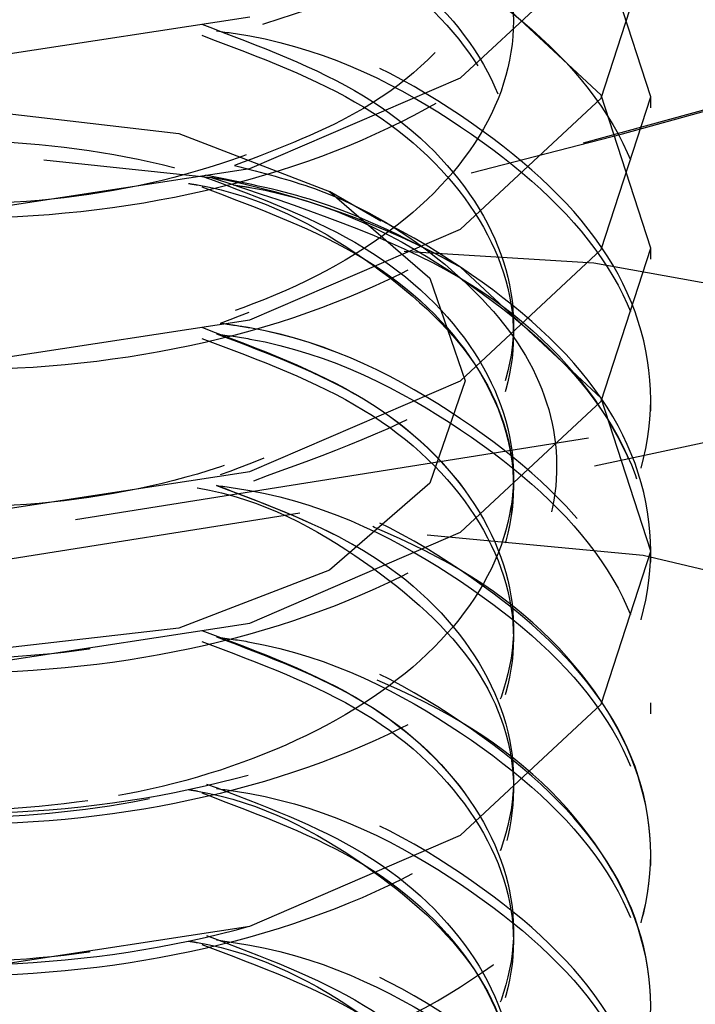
# Model space of a CAD drawing. Header units: inches. Extents: x 1907 to 2452, y -210 to -54.
# Tile 324 of 656: x 1992.952 to 1993.082, y -192.119 to -191.93. Entities that reach past the tile are written whole.
import ezdxf

# ---------------------------------------------------------------- set-up
doc = ezdxf.new("R2010")
doc.units = ezdxf.units.IN
doc.header["$LTSCALE"] = 0.5
doc.header["$MEASUREMENT"] = 0
doc.linetypes.add('HIDDEN', pattern=[0.22499999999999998, 0.15, -0.075])
doc.layers.add('SID-M-H', color=4, linetype='HIDDEN')

msp = doc.modelspace()

# ---------------------------------------------------------------- linework, layer by layer
at = {"layer": 'SID-M-H'}
for p, q in [((1993.073811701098, -191.9444237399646), (1993.064296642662, -191.9149862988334)), ((1993.064296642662, -191.944699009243), (1993.073811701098, -191.9152615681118)), ((1993.037200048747, -191.9407701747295), (1993.064296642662, -191.9155368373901)), ((1993.064296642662, -191.9441484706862), (1993.037200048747, -191.9189151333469)), ((1992.948811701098, -191.93638873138), (1992.996647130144, -191.9290731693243)), ((1992.996647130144, -191.9582353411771), (1993.037200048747, -191.9407701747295)), ((1993.037200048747, -191.9699323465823), (1993.064296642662, -191.944699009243)), ((1993.073811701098, -191.9735859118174), (1993.064296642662, -191.9441484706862)), ((1993.064296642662, -191.9738611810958), (1993.073811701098, -191.9444237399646)), ((1993.073811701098, -191.9465501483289), (1993.073811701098, -191.9444237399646)), ((1992.948811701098, -191.9475592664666), (1992.982979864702, -191.951482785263)), ((1992.982979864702, -191.951482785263), (1993.011946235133, -191.9626560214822)), ((1992.956941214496, -191.9565816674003), (1992.989184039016, -191.9599713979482)), ((1992.948811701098, -191.9655509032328), (1992.996647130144, -191.9582353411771)), ((1993.011946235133, -191.9626560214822), (1993.031300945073, -191.9793779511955)), ((1993.021860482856, -191.968381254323), (1993.01195649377, -191.9626619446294)), ((1992.996647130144, -191.9873975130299), (1993.037200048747, -191.9699323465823)), ((1993.037200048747, -191.9990945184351), (1993.064296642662, -191.9738611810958)), ((1993.064296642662, -192.0030233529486), (1993.073811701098, -191.9735859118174)), ((1993.073811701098, -191.9757123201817), (1993.073811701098, -191.9735859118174)), ((1993.062842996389, -191.9764934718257), (1993.026332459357, -191.9742139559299)), ((1993.064296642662, -192.0024728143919), (1993.037200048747, -191.9772394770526)), ((1993.2127745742, -191.9778356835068), (1993.061818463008, -192.0101450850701)), ((1993.120382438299, -191.9868442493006), (1993.062842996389, -191.9764934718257)), ((1993.031300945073, -191.9793779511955), (1993.038097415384, -191.9991028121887)), ((1993.063017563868, -192.0154808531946), (1993.214288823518, -191.9831039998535)), ((1992.948811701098, -191.9947130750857), (1992.996647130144, -191.9873975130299)), ((1992.996647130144, -192.0165596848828), (1993.037200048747, -191.9990945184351)), ((1993.038097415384, -191.9991028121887), (1993.031300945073, -192.0188276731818)), ((1993.073811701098, -192.0319102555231), (1993.064296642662, -192.0024728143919)), ((1993.037200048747, -192.0282566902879), (1993.064296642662, -192.0030233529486)), ((1993.073811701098, -192.0048744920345), (1993.073811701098, -192.0027480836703)), ((1993.061818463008, -192.0101450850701), (1992.906609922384, -192.0348434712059)), ((1992.907484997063, -192.0402308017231), (1993.063017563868, -192.0154808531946)), ((1992.948811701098, -192.0238752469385), (1992.996647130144, -192.0165596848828)), ((1993.031300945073, -192.0188276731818), (1993.011946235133, -192.0355496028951)), ((1992.996647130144, -192.0457218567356), (1993.037200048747, -192.0282566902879)), ((1993.0723771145, -192.0327079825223), (1993.03075966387, -192.0287892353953)), ((1993.064296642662, -192.0613476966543), (1993.073811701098, -192.0319102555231)), ((1993.123254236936, -192.0448737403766), (1993.0723771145, -192.0327079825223)), ((1993.073811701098, -192.0340366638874), (1993.073811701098, -192.0319102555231)), ((1993.011946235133, -192.0355496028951), (1992.982979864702, -192.0467228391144)), ((1992.948811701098, -192.0530374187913), (1992.996647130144, -192.0457218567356)), ((1992.982979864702, -192.0467228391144), (1992.948811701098, -192.0506463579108)), ((1993.073811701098, -192.0631988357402), (1993.073811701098, -192.0610724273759)), ((1993.037200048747, -192.0865810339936), (1993.064296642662, -192.0613476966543)), ((1992.996647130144, -192.1040462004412), (1993.037200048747, -192.0865810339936)), ((1993.073811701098, -192.092361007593), (1993.073811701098, -192.0902345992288)), ((1992.948811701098, -192.111361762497), (1992.996647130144, -192.1040462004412))]:
    msp.add_line(p, q, dxfattribs=at)
for centre, radius, start, end in [((1992.66955806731, -190.4560854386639), 1.547775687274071, 283.818499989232, 301.5954590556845), ((1992.647331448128, -190.3945129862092), 1.612717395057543, 284.8570083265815, 299.3502693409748), ((1992.960603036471, -192.114835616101), 0.1574795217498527, 60.89619031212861, 79.54342354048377)]:
    msp.add_arc(centre, radius, start, end, dxfattribs=at)
for points, knots in [([(1993.007249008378, -191.9266336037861), (1993.01477981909, -191.9225257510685), (1993.030016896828, -191.91421433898), (1993.063731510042, -191.8935507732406), (1993.040768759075, -191.9029079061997), (1993.057223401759, -191.8731491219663), (1993.048985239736, -191.8535743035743), (1993.032567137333, -191.8338579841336), (1993.005435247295, -191.8188911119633), (1992.971733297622, -191.8093845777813), (1992.934593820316, -191.8069579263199), (1992.89824319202, -191.8115040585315), (1992.866811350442, -191.8228379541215), (1992.843770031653, -191.8396408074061), (1992.831928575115, -191.8599655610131), (1992.833005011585, -191.8817318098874), (1992.846885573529, -191.9021372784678), (1992.872568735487, -191.9189784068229), (1992.907195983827, -191.9300662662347), (1992.947195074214, -191.9340057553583), (1992.98805367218, -191.9300021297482), (1993.026028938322, -191.9186373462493), (1993.044033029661, -191.9058886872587), (1993.053009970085, -191.8995321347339)], [0, 0, 0, 0, 0.04045667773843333, 0.08185593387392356, 0.137686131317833, 0.1814157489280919, 0.225220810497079, 0.2701500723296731, 0.3150604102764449, 0.3608534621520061, 0.4069769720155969, 0.4535258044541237, 0.5008538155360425, 0.5481757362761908, 0.5967032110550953, 0.6452149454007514, 0.6945225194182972, 0.7442459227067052, 0.7943146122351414, 0.845241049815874, 0.896135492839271, 0.948212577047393, 1, 1, 1, 1]), ([(1992.98411888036, -191.8141738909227), (1992.988342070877, -191.8147278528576), (1993.008690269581, -191.8173969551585), (1993.039282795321, -191.8327540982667), (1993.06736169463, -191.8579281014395), (1993.07705028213, -191.8882636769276), (1993.067307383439, -191.9183720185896), (1993.039500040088, -191.9442277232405), (1992.997892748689, -191.9620965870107), (1992.94881174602, -191.9695564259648), (1992.89973047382, -191.9657415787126), (1992.858123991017, -191.9515193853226), (1992.830313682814, -191.9293036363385), (1992.820581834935, -191.9028604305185), (1992.830229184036, -191.8760959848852), (1992.858461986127, -191.8548439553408), (1992.885910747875, -191.84265987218), (1992.90284233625, -191.8414581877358), (1992.903779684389, -191.8413916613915)], [0, 0, 0, 0, 0.01828867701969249, 0.08811859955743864, 0.1579485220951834, 0.2277784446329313, 0.2976083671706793, 0.3674382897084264, 0.4372682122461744, 0.5070981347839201, 0.5769280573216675, 0.6467579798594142, 0.7165879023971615, 0.7864178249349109, 0.8562477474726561, 0.9260776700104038, 0.9959075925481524, 1, 1, 1, 1]), ([(1993.072678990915, -191.8693636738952), (1993.069558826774, -191.8775788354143), (1993.063352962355, -191.8939184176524), (1993.036899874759, -191.9160638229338), (1992.997945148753, -191.9329464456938), (1992.948797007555, -191.9403902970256), (1992.899737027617, -191.9365832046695), (1992.858112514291, -191.9223459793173), (1992.830353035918, -191.9001826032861), (1992.820435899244, -191.8735449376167), (1992.830773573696, -191.8475059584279), (1992.851002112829, -191.8286156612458), (1992.870121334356, -191.8227781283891), (1992.875236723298, -191.8212162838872)], [0, 0, 0, 0, 0.08326251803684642, 0.1656053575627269, 0.2653502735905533, 0.3650951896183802, 0.4648401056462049, 0.5645850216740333, 0.6643299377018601, 0.7640748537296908, 0.8638197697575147, 0.9635646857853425, 1, 1, 1, 1]), ([(1992.899699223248, -191.9305877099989), (1992.892523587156, -191.9281580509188), (1992.87470662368, -191.9221252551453), (1992.85542653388, -191.906547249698), (1992.847647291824, -191.8861194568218), (1992.855368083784, -191.8655713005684), (1992.877288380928, -191.848457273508), (1992.910104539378, -191.8376204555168), (1992.948811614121, -191.8349988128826), (1992.987519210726, -191.8412660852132), (1993.02033380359, -191.8557463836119), (1993.042259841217, -191.8765124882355), (1993.049959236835, -191.9006804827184), (1993.042259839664, -191.9248484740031), (1993.020333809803, -191.9456145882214), (1992.987519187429, -191.9600948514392), (1992.948811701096, -191.9663622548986), (1992.910104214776, -191.9637401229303), (1992.877289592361, -191.9529051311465), (1992.855363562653, -191.9357842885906), (1992.847664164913, -191.9152615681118), (1992.855363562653, -191.8947388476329), (1992.877289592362, -191.8776180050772), (1992.910104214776, -191.8667830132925), (1992.948811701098, -191.8641608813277), (1992.987519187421, -191.8704282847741), (1993.020333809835, -191.8849085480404), (1993.042259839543, -191.9056746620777), (1993.049959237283, -191.9298426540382), (1993.042259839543, -191.9540106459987), (1993.020333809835, -191.9747767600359), (1992.987519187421, -191.9892570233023), (1992.948811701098, -191.9955244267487), (1992.910104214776, -191.9929022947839), (1992.877289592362, -191.9820673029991), (1992.855363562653, -191.9649464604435), (1992.847664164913, -191.9444237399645), (1992.855363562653, -191.9239010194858), (1992.877289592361, -191.9067801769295), (1992.910104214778, -191.8959451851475), (1992.948811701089, -191.8933230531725), (1992.987519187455, -191.899590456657), (1993.020333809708, -191.914070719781), (1993.042259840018, -191.9348368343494), (1993.049959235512, -191.9590048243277), (1993.042259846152, -191.9831728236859), (1993.020333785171, -192.0039389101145), (1992.987519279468, -192.0184192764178), (1992.948811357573, -192.024686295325), (1992.910105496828, -192.0220655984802), (1992.877284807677, -192.0112252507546), (1992.85538141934, -191.9941243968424), (1992.847597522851, -191.9735270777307), (1992.855612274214, -191.9532827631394), (1992.873232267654, -191.937861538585), (1992.890505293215, -191.932965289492), (1992.896616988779, -191.9312328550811)], [0, 0, 0, 0, 0.01266993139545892, 0.03145919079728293, 0.05024845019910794, 0.06903770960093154, 0.08782696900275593, 0.1066162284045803, 0.1254054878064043, 0.1441947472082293, 0.1629840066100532, 0.1817732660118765, 0.200562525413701, 0.2193517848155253, 0.2381410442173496, 0.256930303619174, 0.2757195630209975, 0.2945088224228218, 0.3132980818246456, 0.3320873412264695, 0.3508766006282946, 0.3696658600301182, 0.3884551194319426, 0.4072443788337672, 0.426033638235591, 0.444822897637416, 0.4636121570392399, 0.4824014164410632, 0.5011906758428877, 0.519979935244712, 0.5387691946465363, 0.5575584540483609, 0.5763477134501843, 0.5951369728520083, 0.6139262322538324, 0.6327154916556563, 0.6515047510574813, 0.6702940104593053, 0.6890832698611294, 0.7078725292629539, 0.7266617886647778, 0.7454510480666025, 0.7642403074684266, 0.7830295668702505, 0.8018188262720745, 0.8206080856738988, 0.8393973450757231, 0.8581866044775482, 0.8769758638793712, 0.895765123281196, 0.9145543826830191, 0.9333436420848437, 0.9521329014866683, 0.9709221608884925, 0.9897114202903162, 1, 1, 1, 1]), ([(1992.942007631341, -191.9380172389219), (1992.930315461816, -191.9373969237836), (1992.907004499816, -191.9361601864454), (1992.876656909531, -191.9252586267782), (1992.855356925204, -191.9087758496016), (1992.84766594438, -191.8882184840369), (1992.855363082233, -191.8677050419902), (1992.877289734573, -191.8505817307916), (1992.910104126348, -191.8397473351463), (1992.948811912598, -191.8371252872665), (1992.987518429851, -191.8433917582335), (1993.020336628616, -191.8578756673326), (1993.04224932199, -191.8786281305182), (1993.049998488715, -191.9028470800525), (1993.042113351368, -191.9268248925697), (1993.022466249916, -191.9466968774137), (1993.002448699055, -191.9543404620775), (1992.993702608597, -191.9576801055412)], [0, 0, 0, 0, 0.06272556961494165, 0.1250574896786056, 0.1935410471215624, 0.2620246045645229, 0.3305081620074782, 0.3989917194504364, 0.4674752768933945, 0.5359588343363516, 0.6044423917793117, 0.672925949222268, 0.7414095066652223, 0.8098930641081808, 0.8783766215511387, 0.9468601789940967, 1, 1, 1, 1]), ([(1992.990232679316, -191.8442710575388), (1992.99238475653, -191.8445730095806), (1993.010585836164, -191.8471267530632), (1993.039212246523, -191.8620431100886), (1993.067380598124, -191.887056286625), (1993.077045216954, -191.9174349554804), (1993.067308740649, -191.9475317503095), (1993.039499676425, -191.973390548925), (1992.997892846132, -191.9912585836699), (1992.94881171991, -191.9987186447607), (1992.899730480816, -191.9949037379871), (1992.858123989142, -191.9806815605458), (1992.830313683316, -191.9584658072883), (1992.8205818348, -191.9320226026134), (1992.830229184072, -191.905258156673), (1992.858461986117, -191.8840061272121), (1992.885910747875, -191.8718220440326), (1992.90284233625, -191.8706203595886), (1992.903779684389, -191.8705538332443)], [0, 0, 0, 0, 0.0094481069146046, 0.07990686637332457, 0.1503656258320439, 0.2208243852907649, 0.2912831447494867, 0.3617419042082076, 0.4322006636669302, 0.502659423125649, 0.5731181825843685, 0.6435769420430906, 0.7140357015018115, 0.7844944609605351, 0.8549532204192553, 0.9254119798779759, 0.9958707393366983, 1, 1, 1, 1]), ([(1992.900845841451, -191.9611312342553), (1992.893212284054, -191.959011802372), (1992.874349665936, -191.9537746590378), (1992.855549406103, -191.9377339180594), (1992.84761436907, -191.9174353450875), (1992.855376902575, -191.896852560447), (1992.877286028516, -191.8797478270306), (1992.910105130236, -191.8689084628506), (1992.948811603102, -191.8662877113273), (1992.987518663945, -191.8725539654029), (1993.020336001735, -191.8870374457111), (1993.042251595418, -191.9077918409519), (1993.049990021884, -191.9320034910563), (1993.042144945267, -191.9560085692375), (1993.021744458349, -191.9764012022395), (1993.000690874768, -191.9843730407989), (1992.990942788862, -191.988064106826)], [0, 0, 0, 0, 0.05019948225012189, 0.1240435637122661, 0.1978876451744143, 0.2717317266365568, 0.3455758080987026, 0.4194198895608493, 0.4932639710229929, 0.5671080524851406, 0.6409521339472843, 0.714796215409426, 0.7886402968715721, 0.8624843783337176, 0.936328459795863, 1, 1, 1, 1]), ([(1992.990232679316, -191.8734332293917), (1992.992384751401, -191.8737351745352), (1993.010585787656, -191.8762888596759), (1993.039214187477, -191.8912078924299), (1993.06737369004, -191.9162091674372), (1993.077070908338, -191.9466316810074), (1993.0672128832, -191.9765649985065), (1993.040010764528, -192.0028854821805), (1993.011475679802, -192.0132527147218), (1992.997329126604, -192.0183923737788)], [0, 0, 0, 0, 0.02192056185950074, 0.1853919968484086, 0.3488634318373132, 0.512334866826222, 0.6758063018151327, 0.8392777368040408, 1, 1, 1, 1]), ([(1992.903779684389, -191.9912578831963), (1992.895084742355, -191.9888737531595), (1992.875120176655, -191.983399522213), (1992.855511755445, -191.9669217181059), (1992.847624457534, -191.9465906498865), (1992.85537419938, -191.9260165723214), (1992.877286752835, -191.9089095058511), (1992.910104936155, -191.8980707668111), (1992.948811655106, -191.8954498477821), (1992.98751865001, -191.9017161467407), (1993.020336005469, -191.9161996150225), (1993.042251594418, -191.9369540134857), (1993.049990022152, -191.9611656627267), (1993.042144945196, -191.9851707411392), (1993.021744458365, -192.005563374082), (1993.000690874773, -192.0135352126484), (1992.990942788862, -192.0172262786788)], [0, 0, 0, 0, 0.05659016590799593, 0.129937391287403, 0.2032846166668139, 0.2766318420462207, 0.3499790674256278, 0.4233262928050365, 0.4966735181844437, 0.5700207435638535, 0.643367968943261, 0.7167151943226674, 0.7900624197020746, 0.8634096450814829, 0.9367568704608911, 0.9999999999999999, 0.9999999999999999, 0.9999999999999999, 0.9999999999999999]), ([(1992.990232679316, -191.9025954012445), (1992.99238475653, -191.9028973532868), (1993.010585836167, -191.905451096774), (1993.039212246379, -191.9203674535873), (1993.067380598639, -191.9453806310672), (1993.07704521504, -191.975759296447), (1993.067308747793, -192.005856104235), (1993.039499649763, -192.0317148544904), (1992.997892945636, -192.0495830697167), (1992.948811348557, -192.0570424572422), (1992.899731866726, -192.0532300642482), (1992.858118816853, -192.0389985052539), (1992.83033298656, -192.016817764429), (1992.820509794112, -191.9902438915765), (1992.830498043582, -191.9639671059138), (1992.855592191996, -191.9424923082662), (1992.881223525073, -191.9351910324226), (1992.892554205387, -191.9319634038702)], [0, 0, 0, 0, 0.009628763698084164, 0.08143476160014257, 0.1532407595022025, 0.2250467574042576, 0.2968527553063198, 0.3686587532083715, 0.4404647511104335, 0.5122707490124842, 0.5840767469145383, 0.6558827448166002, 0.7276887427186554, 0.7994947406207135, 0.8713007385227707, 0.9431067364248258, 1, 1, 1, 1]), ([(1992.893441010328, -191.9586969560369), (1992.881788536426, -191.9620074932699), (1992.855824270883, -191.9693840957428), (1992.83048770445, -191.9909958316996), (1992.820512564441, -192.0172815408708), (1992.830332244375, -192.0438530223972), (1992.858119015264, -192.066034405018), (1992.899731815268, -192.0802657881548), (1992.948811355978, -192.0840782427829), (1992.997892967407, -192.0766187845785), (1993.039499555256, -192.0587507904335), (1993.067309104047, -192.0328912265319), (1993.07704388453, -192.0027974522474), (1993.067385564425, -191.9724074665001), (1993.039193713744, -191.9474365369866), (1993.011016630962, -191.9326116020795), (1992.993301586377, -191.9300832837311), (1992.99161557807, -191.9298426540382)], [0, 0, 0, 0, 0.05849308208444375, 0.1303354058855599, 0.2021777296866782, 0.2740200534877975, 0.3458623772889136, 0.4177047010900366, 0.4895470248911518, 0.5613893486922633, 0.6332316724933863, 0.7050739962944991, 0.7769163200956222, 0.8487586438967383, 0.9206009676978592, 0.9924432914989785, 1, 1, 1, 1]), ([(1992.987372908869, -191.9304914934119), (1992.998421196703, -191.9346343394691), (1993.020814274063, -191.9430312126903), (1993.042181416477, -191.9641026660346), (1993.049980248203, -191.9881392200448), (1993.042254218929, -192.0123424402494), (1993.020335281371, -192.0330990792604), (1992.987518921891, -192.0475820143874), (1992.948811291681, -192.0538482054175), (1992.910106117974, -192.0512282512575), (1992.877282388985, -192.0403857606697), (1992.855390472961, -192.0232927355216), (1992.847563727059, -192.0026662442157), (1992.855738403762, -191.982530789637), (1992.871460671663, -191.9680459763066), (1992.886240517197, -191.9636808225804), (1992.88999491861, -191.9625719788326)], [0, 0, 0, 0, 0.07314377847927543, 0.1482505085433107, 0.2233572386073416, 0.2984639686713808, 0.3735706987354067, 0.4486774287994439, 0.5237841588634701, 0.5988908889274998, 0.673997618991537, 0.7491043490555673, 0.8242110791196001, 0.8993178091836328, 0.9744245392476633, 1, 1, 1, 1]), ([(1992.990232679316, -191.9317575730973), (1992.99238475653, -191.9320595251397), (1993.010585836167, -191.9346132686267), (1993.03921224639, -191.9495296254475), (1993.0673805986, -191.9745428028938), (1993.077045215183, -192.0049214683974), (1993.067308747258, -192.0350182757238), (1993.039499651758, -192.0608770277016), (1992.997892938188, -192.0787452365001), (1992.948811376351, -192.0862046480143), (1992.899731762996, -192.0823921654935), (1992.85811920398, -192.0681609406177), (1992.830331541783, -192.0459789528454), (1992.820515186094, -192.0194097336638), (1992.83047792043, -191.9931155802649), (1992.856049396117, -191.9713705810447), (1992.882336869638, -191.9639208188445), (1992.894302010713, -191.9605299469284)], [0, 0, 0, 0, 0.00959905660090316, 0.08118351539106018, 0.1527679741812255, 0.2243524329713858, 0.295936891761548, 0.3675213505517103, 0.4391058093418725, 0.5106902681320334, 0.5822747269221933, 0.6538591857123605, 0.7254436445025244, 0.7970281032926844, 0.8686125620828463, 0.9401970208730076, 1, 1, 1, 1]), ([(1992.987372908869, -191.9326179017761), (1992.998421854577, -191.9367614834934), (1993.02081626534, -191.9451598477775), (1993.042173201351, -191.9662198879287), (1993.05001102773, -191.9903000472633), (1993.042139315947, -192.0143403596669), (1993.021745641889, -192.0347239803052), (1993.000691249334, -192.0426968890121), (1992.990942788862, -192.0463884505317)], [0, 0, 0, 0, 0.1668688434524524, 0.3382159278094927, 0.5095630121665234, 0.680910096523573, 0.852257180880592, 1, 1, 1, 1]), ([(1992.883940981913, -191.9638410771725), (1992.893672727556, -191.9604508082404), (1992.913076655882, -191.9536910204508), (1992.950038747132, -191.9519029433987), (1992.987491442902, -191.9578944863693), (1993.020341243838, -191.9724005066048), (1993.042257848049, -191.9931597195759), (1993.049959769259, -192.0173295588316), (1993.042259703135, -192.0414970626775), (1993.020333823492, -192.0622632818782), (1992.9875192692, -192.0767436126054), (1992.948811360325, -192.0830106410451), (1992.910105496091, -192.0803899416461), (1992.877284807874, -192.0695495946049), (1992.855381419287, -192.0524487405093), (1992.847597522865, -192.0318514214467), (1992.85561227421, -192.0116071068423), (1992.873232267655, -191.996185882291), (1992.890505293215, -191.9912896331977), (1992.896616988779, -191.9895571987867)], [0, 0, 0, 0, 0.05606435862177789, 0.1117855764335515, 0.1728414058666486, 0.2338972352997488, 0.29495306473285, 0.3560088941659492, 0.4170647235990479, 0.4781205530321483, 0.5391763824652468, 0.600232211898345, 0.6612880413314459, 0.7223438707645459, 0.7833997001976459, 0.8444555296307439, 0.9055113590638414, 0.9665671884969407, 1, 1, 1, 1]), ([(1992.893441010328, -191.9878591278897), (1992.881788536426, -191.9911696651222), (1992.855824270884, -191.998546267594), (1992.830487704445, -192.0201580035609), (1992.820512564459, -192.0464437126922), (1992.83033224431, -192.0730151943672), (1992.858119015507, -192.0951965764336), (1992.899731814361, -192.1094279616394), (1992.948811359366, -192.1132404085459), (1992.997892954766, -192.1057809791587), (1993.039499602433, -192.0879128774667), (1993.06730892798, -192.0620537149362), (1993.07704454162, -192.031958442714), (1993.067383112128, -192.0015740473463), (1993.039202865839, -191.9765822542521), (1993.010806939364, -191.9617132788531), (1992.992855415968, -191.9591726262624), (1992.990942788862, -191.9589019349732)], [0, 0, 0, 0, 0.05843403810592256, 0.1302038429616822, 0.2019736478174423, 0.2737434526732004, 0.3455132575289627, 0.4172830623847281, 0.4890528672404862, 0.5608226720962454, 0.6325924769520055, 0.7043622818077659, 0.7761320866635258, 0.8479018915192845, 0.919671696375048, 0.991441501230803, 1, 1, 1, 1]), ([(1992.993702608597, -191.9576801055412), (1992.998952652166, -191.9590255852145), (1993.014964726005, -191.9631291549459), (1993.035621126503, -191.9762791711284), (1993.052410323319, -191.9952135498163), (1993.057661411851, -192.0167511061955), (1993.051044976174, -192.0383898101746), (1993.032880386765, -192.0578465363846), (1993.004822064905, -192.0729382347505), (1992.970006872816, -192.0821854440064), (1992.931991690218, -192.0841992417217), (1992.895048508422, -192.0790919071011), (1992.863385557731, -192.0670829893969), (1992.840514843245, -192.0496375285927), (1992.829196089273, -192.0286815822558), (1992.831268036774, -192.0065575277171), (1992.845559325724, -191.9857428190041), (1992.864285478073, -191.9755329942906), (1992.873530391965, -191.9704925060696)], [0, 0, 0, 0, 0.02919611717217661, 0.0890450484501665, 0.1497033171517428, 0.2112129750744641, 0.2729230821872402, 0.3360832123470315, 0.3992130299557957, 0.4636646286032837, 0.5284647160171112, 0.5939536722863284, 0.6604122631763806, 0.7269611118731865, 0.7950695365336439, 0.8631522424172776, 0.9324396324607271, 1, 1, 1, 1]), ([(1992.989184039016, -191.9599713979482), (1993.006371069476, -191.9656130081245), (1993.038375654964, -191.9761184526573), (1993.067213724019, -192.0040162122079), (1993.077089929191, -192.0340002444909), (1993.067296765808, -192.0642027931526), (1993.039502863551, -192.0900332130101), (1992.997892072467, -192.1079090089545), (1992.948811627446, -192.1153664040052), (1992.899731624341, -192.1115544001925), (1992.858119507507, -192.0973232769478), (1992.830330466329, -192.0751404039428), (1992.820519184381, -192.048574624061), (1992.830463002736, -192.0222675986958), (1992.856403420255, -192.0003122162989), (1992.883199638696, -191.9927472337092), (1992.895657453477, -191.989230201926)], [0, 0, 0, 0, 0.08268090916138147, 0.1539630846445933, 0.2252452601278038, 0.2965274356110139, 0.367809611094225, 0.4390917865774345, 0.5103739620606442, 0.5816561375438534, 0.6529383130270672, 0.7242204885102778, 0.7955026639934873, 0.8667848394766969, 0.9380670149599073, 1, 1, 1, 1]), ([(1992.987750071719, -191.9598206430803), (1992.998660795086, -191.9639158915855), (1993.02091238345, -191.9722678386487), (1993.042177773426, -191.9932673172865), (1993.049981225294, -192.0173007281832), (1993.042253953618, -192.0415047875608), (1993.020335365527, -192.0622612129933), (1992.987518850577, -192.0767441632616), (1992.94881149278, -192.0830105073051), (1992.910105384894, -192.0803899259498), (1992.877285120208, -192.06954979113), (1992.855380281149, -192.052447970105), (1992.847601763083, -192.0318543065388), (1992.855596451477, -192.0115963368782), (1992.873495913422, -191.9960306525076), (1992.891142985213, -191.9910543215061), (1992.897611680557, -191.989230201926)], [0, 0, 0, 0, 0.07105008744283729, 0.1449012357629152, 0.2187523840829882, 0.2926035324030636, 0.3664546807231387, 0.4403058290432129, 0.5141569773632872, 0.5880081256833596, 0.6618592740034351, 0.7357104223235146, 0.8095615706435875, 0.8834127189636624, 0.9572638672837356, 0.9999999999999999, 0.9999999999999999, 0.9999999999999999, 0.9999999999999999]), ([(1993.037200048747, -191.9772394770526), (1993.027911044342, -191.9723136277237), (1993.012991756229, -191.9644021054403), (1992.994908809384, -191.9608756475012), (1992.988084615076, -191.959544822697)], [0, 0, 0, 0, 0.622617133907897, 1, 1, 1, 1]), ([(1992.993450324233, -191.9614118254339), (1992.994519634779, -191.9615681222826), (1993.011589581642, -191.9640631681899), (1993.039167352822, -191.9787725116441), (1993.067392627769, -192.0036833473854), (1993.077041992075, -192.0340894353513), (1993.067309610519, -192.0641788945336), (1993.039499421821, -192.0900396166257), (1992.997892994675, -192.1079072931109), (1992.94881138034, -192.1153668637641), (1992.899731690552, -192.1115542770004), (1992.858119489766, -192.097323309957), (1992.830330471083, -192.0751403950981), (1992.820519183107, -192.048574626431), (1992.830463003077, -192.0222675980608), (1992.856403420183, -192.0003122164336), (1992.883199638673, -191.9927472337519), (1992.895657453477, -191.989230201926)], [0, 0, 0, 0, 0.00479555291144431, 0.07655384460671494, 0.1483121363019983, 0.2200704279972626, 0.2918287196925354, 0.3635870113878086, 0.435345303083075, 0.5071035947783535, 0.5788618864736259, 0.6506201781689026, 0.7223784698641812, 0.7941367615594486, 0.8658950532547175, 0.9376533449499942, 1, 1, 1, 1]), ([(1992.984828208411, -191.9611312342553), (1992.985399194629, -191.9612216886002), (1992.998575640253, -191.9633090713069), (1993.020060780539, -191.9751263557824), (1993.042324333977, -191.9951162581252), (1993.049974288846, -192.0195360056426), (1993.042135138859, -192.04347318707), (1993.022097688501, -192.0636234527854), (1993.001553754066, -192.0714324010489), (1992.99229863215, -192.0749503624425)], [0, 0, 0, 0, 0.007723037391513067, 0.1782217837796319, 0.348720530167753, 0.5192192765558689, 0.6897180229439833, 0.8602167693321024, 1, 1, 1, 1]), ([(1992.987372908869, -191.961780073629), (1992.998421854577, -191.9659236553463), (1993.02081626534, -191.9743220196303), (1993.042173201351, -191.9953820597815), (1993.05001102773, -192.0194622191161), (1993.042139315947, -192.0435025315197), (1993.021745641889, -192.063886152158), (1993.000691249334, -192.071859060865), (1992.990942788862, -192.0755506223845)], [0, 0, 0, 0, 0.1668688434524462, 0.338215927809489, 0.5095630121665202, 0.6809100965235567, 0.852257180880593, 0.9999999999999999, 0.9999999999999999, 0.9999999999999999, 0.9999999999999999]), ([(1992.846839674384, -192.0390954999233), (1992.841924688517, -192.0425622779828), (1992.827153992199, -192.0529807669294), (1992.821079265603, -192.0758546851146), (1992.830180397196, -192.1021107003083), (1992.858159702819, -192.1243766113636), (1992.899720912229, -192.1385853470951), (1992.948814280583, -192.14240386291), (1992.997892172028, -192.1349428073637), (1993.039499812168, -192.1170751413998), (1993.067308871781, -192.0912158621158), (1993.077044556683, -192.0611206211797), (1993.067383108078, -192.0307362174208), (1993.039202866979, -192.0057444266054), (1993.010806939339, -191.9908754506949), (1992.992855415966, -191.9883347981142), (1992.990942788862, -191.988064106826)], [0, 0, 0, 0, 0.03952262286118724, 0.1187748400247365, 0.1980270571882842, 0.2772792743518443, 0.3565314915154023, 0.4357837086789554, 0.5150359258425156, 0.5942881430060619, 0.673540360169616, 0.7527925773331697, 0.8320447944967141, 0.9112970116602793, 0.9905492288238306, 1, 1, 1, 1]), ([(1992.846839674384, -192.0390954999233), (1992.841924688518, -192.0425622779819), (1992.827153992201, -192.0529807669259), (1992.821079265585, -192.0758546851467), (1992.830180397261, -192.102110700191), (1992.858159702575, -192.1243766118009), (1992.899720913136, -192.1385853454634), (1992.948814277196, -192.1424038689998), (1992.997892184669, -192.1349427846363), (1993.039499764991, -192.1170752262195), (1993.067309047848, -192.0912155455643), (1993.077043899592, -192.061121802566), (1993.067385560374, -192.0307318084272), (1993.039193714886, -192.0057608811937), (1993.01101663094, -191.9909359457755), (1992.993301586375, -191.9884076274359), (1992.99161557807, -191.9881669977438)], [0, 0, 0, 0, 0.0395667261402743, 0.1189073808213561, 0.1982480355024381, 0.277588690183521, 0.3569293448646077, 0.4362699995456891, 0.5156106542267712, 0.594951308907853, 0.6742919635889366, 0.753632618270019, 0.832973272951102, 0.9123139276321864, 0.9916545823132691, 1, 1, 1, 1]), ([(1992.987372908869, -191.9888158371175), (1992.998421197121, -191.992958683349), (1993.020814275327, -192.0013555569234), (1993.04218141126, -192.0224270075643), (1993.04998026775, -192.0464635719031), (1993.042254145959, -192.0706667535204), (1993.020335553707, -192.0914235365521), (1992.987517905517, -192.1059059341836), (1992.948815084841, -192.112174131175), (1992.910091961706, -192.1095466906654), (1992.877335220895, -192.0987321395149), (1992.855193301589, -192.081534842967), (1992.848299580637, -192.0612974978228), (1992.851831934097, -192.0450472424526), (1992.861308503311, -192.0382204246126), (1992.863253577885, -192.0368192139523)], [0, 0, 0, 0, 0.07961532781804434, 0.1613672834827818, 0.2431192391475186, 0.324871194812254, 0.4066231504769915, 0.4883751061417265, 0.570127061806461, 0.6518790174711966, 0.733630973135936, 0.8153829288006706, 0.8971348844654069, 0.9788868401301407, 1, 1, 1, 1]), ([(1992.990232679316, -191.990081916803), (1992.992384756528, -191.9903838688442), (1993.010585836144, -191.9929376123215), (1993.039212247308, -192.0078539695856), (1993.067380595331, -192.0328671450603), (1993.07704522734, -192.0632458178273), (1993.067308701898, -192.0933425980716), (1993.039499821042, -192.1192014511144), (1992.997892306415, -192.1370692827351), (1992.94881373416, -192.1445301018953), (1992.899722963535, -192.1407123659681), (1992.858152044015, -192.126500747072), (1992.830208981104, -192.1042455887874), (1992.820972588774, -192.0779494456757), (1992.827777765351, -192.0541144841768), (1992.843909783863, -192.0429221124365), (1992.850071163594, -192.0386473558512)], [0, 0, 0, 0, 0.01051549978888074, 0.08893428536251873, 0.1673530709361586, 0.2457718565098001, 0.3241906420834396, 0.4026094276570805, 0.4810282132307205, 0.5594469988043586, 0.6378657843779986, 0.7162845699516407, 0.7947033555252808, 0.87312214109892, 0.951540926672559, 1, 1, 1, 1]), ([(1992.990232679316, -191.990081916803), (1993.000239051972, -191.9938630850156), (1993.021559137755, -192.0019194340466), (1993.042152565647, -192.0224466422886), (1993.049987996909, -192.0464583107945), (1993.042252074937, -192.0706681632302), (1993.020336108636, -192.0914231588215), (1992.987517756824, -192.1059060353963), (1992.948815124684, -192.1121741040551), (1992.910091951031, -192.1095466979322), (1992.877335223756, -192.0987321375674), (1992.85519330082, -192.0815348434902), (1992.84829958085, -192.0612974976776), (1992.851831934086, -192.0450472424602), (1992.861308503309, -192.0382204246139), (1992.863253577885, -192.0368192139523)], [0, 0, 0, 0, 0.07283767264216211, 0.1551916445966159, 0.2375456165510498, 0.319899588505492, 0.4022535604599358, 0.484607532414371, 0.5669615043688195, 0.6493154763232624, 0.7316694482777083, 0.8140234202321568, 0.8963773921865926, 0.978731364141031, 1, 1, 1, 1]), ([(1992.987372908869, -191.9909422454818), (1992.99842181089, -191.9950857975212), (1993.020816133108, -192.003484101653), (1993.042173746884, -192.0245446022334), (1993.050008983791, -192.0486230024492), (1993.042146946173, -192.0726698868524), (1993.021560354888, -192.0931880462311), (1993.000239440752, -192.1012454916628), (1992.990232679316, -192.1050271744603)], [0, 0, 0, 0, 0.1662363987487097, 0.336934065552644, 0.5076317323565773, 0.6783293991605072, 0.849027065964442, 1, 1, 1, 1]), ([(1992.893441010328, -192.0461834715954), (1992.881788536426, -192.0494940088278), (1992.855824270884, -192.0568706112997), (1992.830487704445, -192.0784823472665), (1992.820512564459, -192.1047680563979), (1992.83033224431, -192.1313395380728), (1992.858119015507, -192.1535209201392), (1992.899731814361, -192.1677523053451), (1992.948811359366, -192.1715647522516), (1992.997892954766, -192.1641053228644), (1993.039499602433, -192.1462372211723), (1993.06730892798, -192.1203780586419), (1993.07704454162, -192.0902827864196), (1993.067383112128, -192.059898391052), (1993.039202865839, -192.0349065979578), (1993.010806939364, -192.0200376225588), (1992.992855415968, -192.0174969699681), (1992.990942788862, -192.0172262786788)], [0, 0, 0, 0, 0.05843403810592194, 0.1302038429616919, 0.2019736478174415, 0.2737434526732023, 0.3455132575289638, 0.4172830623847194, 0.4890528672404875, 0.560822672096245, 0.6325924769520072, 0.7043622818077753, 0.7761320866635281, 0.8479018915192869, 0.9196716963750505, 0.9914415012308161, 1, 1, 1, 1]), ([(1992.892537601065, -192.0464913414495), (1992.881212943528, -192.0497174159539), (1992.855587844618, -192.057017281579), (1992.830498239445, -192.0784895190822), (1992.820509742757, -192.1047661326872), (1992.830332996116, -192.1313400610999), (1992.858118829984, -192.1535207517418), (1992.899731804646, -192.1677524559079), (1992.948811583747, -192.1715643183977), (1992.997892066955, -192.164106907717), (1993.039502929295, -192.1462313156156), (1993.067296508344, -192.1204000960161), (1993.0770908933, -192.0902005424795), (1993.067210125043, -192.0602053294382), (1993.039935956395, -192.0338456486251), (1993.011290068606, -192.0234426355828), (1992.997036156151, -192.0182661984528)], [0, 0, 0, 0, 0.057458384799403, 0.1300151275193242, 0.2025718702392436, 0.2751286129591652, 0.3476853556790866, 0.4202420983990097, 0.4927988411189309, 0.5653555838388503, 0.6379123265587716, 0.7104690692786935, 0.7830258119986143, 0.8555825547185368, 0.9281392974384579, 1, 1, 1, 1]), ([(1992.990232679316, -192.0192440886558), (1992.99238475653, -192.0195460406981), (1993.010585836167, -192.022099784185), (1993.039212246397, -192.0370161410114), (1993.067380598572, -192.0620293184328), (1993.077045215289, -192.0924079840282), (1993.067308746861, -192.1225047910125), (1993.039499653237, -192.1483635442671), (1992.997892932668, -192.1662317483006), (1992.948811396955, -192.1736911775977), (1992.8997316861, -192.1698786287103), (1992.858119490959, -192.155647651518), (1992.830330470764, -192.1334647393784), (1992.820519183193, -192.1068989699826), (1992.830463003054, -192.0805919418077), (1992.856403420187, -192.0586365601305), (1992.883199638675, -192.0510715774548), (1992.895657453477, -192.0475545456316)], [0, 0, 0, 0, 0.009576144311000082, 0.08098973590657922, 0.1524033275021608, 0.2238169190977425, 0.2952305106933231, 0.3666441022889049, 0.4380576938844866, 0.5094712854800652, 0.5808848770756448, 0.6522984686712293, 0.7237120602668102, 0.795125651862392, 0.866539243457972, 0.9379528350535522, 1, 1, 1, 1]), ([(1992.990232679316, -192.0192440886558), (1992.99238475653, -192.0195460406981), (1993.010585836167, -192.0220997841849), (1993.039212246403, -192.0370161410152), (1993.067380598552, -192.0620293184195), (1993.077045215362, -192.0924079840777), (1993.06730874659, -192.1225047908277), (1993.039499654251, -192.1483635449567), (1992.997892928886, -192.1662317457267), (1992.948811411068, -192.1736911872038), (1992.899731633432, -192.1698785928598), (1992.85811968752, -192.1556477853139), (1992.830329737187, -192.1334642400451), (1992.820521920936, -192.1069008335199), (1992.830452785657, -192.0805849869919), (1992.856653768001, -192.0584802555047), (1992.88381008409, -192.0508336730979), (1992.896616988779, -192.0472275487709)], [0, 0, 0, 0, 0.009559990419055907, 0.08085311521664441, 0.1521462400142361, 0.2234393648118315, 0.2947324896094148, 0.3660256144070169, 0.4373187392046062, 0.5086118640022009, 0.5799049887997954, 0.651198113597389, 0.7224912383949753, 0.7937843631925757, 0.8650774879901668, 0.9363706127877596, 1, 1, 1, 1]), ([(1992.990173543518, -192.0192179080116), (1993.00020143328, -192.0230065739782), (1993.021543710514, -192.0310699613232), (1993.042153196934, -192.0516083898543), (1993.049987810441, -192.0756205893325), (1993.042252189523, -192.0998303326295), (1993.020335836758, -192.1205852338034), (1992.987518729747, -192.1350685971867), (1992.948811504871, -192.1413348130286), (1992.91010545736, -192.1387143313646), (1992.877284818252, -192.1278739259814), (1992.855381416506, -192.1107730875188), (1992.847597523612, -192.0901757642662), (1992.855612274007, -192.0699314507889), (1992.87323226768, -192.0545102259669), (1992.890505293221, -192.0496139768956), (1992.896616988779, -192.0478815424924)], [0, 0, 0, 0, 0.06597467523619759, 0.1404133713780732, 0.2148520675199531, 0.2892907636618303, 0.363729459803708, 0.4381681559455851, 0.5126068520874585, 0.5870455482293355, 0.661484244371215, 0.7359229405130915, 0.8103616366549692, 0.8848003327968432, 0.9592390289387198, 1, 1, 1, 1]), ([(1992.990232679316, -192.0192440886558), (1993.000239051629, -192.0230252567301), (1993.021559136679, -192.0310816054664), (1993.042152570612, -192.0516088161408), (1993.049987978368, -192.0756204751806), (1993.042252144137, -192.0998303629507), (1993.020335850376, -192.1205852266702), (1992.987518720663, -192.1350685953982), (1992.94881152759, -192.1413348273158), (1992.910105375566, -192.1387142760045), (1992.877285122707, -192.1278741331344), (1992.855380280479, -192.1107723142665), (1992.847601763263, -192.0901786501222), (1992.855596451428, -192.0699206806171), (1992.873495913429, -192.0543549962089), (1992.891142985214, -192.0493786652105), (1992.897611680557, -192.0475545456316)], [0, 0, 0, 0, 0.06569398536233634, 0.1399709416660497, 0.2142478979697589, 0.288524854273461, 0.3628018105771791, 0.4370787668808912, 0.5113557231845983, 0.5856326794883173, 0.6599096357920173, 0.7341865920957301, 0.808463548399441, 0.88274050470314, 0.9570174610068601, 1, 1, 1, 1]), ([(1992.986496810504, -192.0197277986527), (1992.986510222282, -192.0197299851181), (1992.999099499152, -192.0217823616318), (1993.020032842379, -192.0334998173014), (1993.042333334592, -192.0534284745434), (1993.049966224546, -192.0778597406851), (1993.042158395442, -192.1018120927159), (1993.021557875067, -192.1223545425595), (1993.000238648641, -192.13040904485), (1992.990232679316, -192.1341893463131)], [0, 0, 0, 0, 0.0001812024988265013, 0.1700899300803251, 0.3399986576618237, 0.5099073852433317, 0.6798161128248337, 0.849724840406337, 0.9999999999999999, 0.9999999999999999, 0.9999999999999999, 0.9999999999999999]), ([(1992.893441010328, -192.0753456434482), (1992.881788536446, -192.0786561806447), (1992.85582427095, -192.0860327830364), (1992.830487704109, -192.1076445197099), (1992.82051256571, -192.1339302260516), (1992.83033223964, -192.1605017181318), (1992.858119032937, -192.1826830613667), (1992.899731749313, -192.1969145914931), (1992.948811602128, -192.2007264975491), (1992.997892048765, -192.1932690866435), (1993.039502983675, -192.1753934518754), (1993.067296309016, -192.1495624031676), (1993.077091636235, -192.1193622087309), (1993.067207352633, -192.0893693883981), (1993.040012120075, -192.0630645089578), (1993.011476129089, -192.052695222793), (1992.997329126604, -192.0475545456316)], [0, 0, 0, 0, 0.05901030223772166, 0.1314878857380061, 0.2039654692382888, 0.2764430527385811, 0.3489206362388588, 0.4213982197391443, 0.4938758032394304, 0.5663533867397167, 0.6388309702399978, 0.7113085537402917, 0.7837861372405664, 0.8562637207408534, 0.9287413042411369, 1, 1, 1, 1]), ([(1992.893441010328, -192.0753456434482), (1992.881788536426, -192.0786561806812), (1992.855824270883, -192.0860327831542), (1992.83048770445, -192.1076445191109), (1992.820512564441, -192.1339302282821), (1992.830332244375, -192.1605017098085), (1992.858119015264, -192.1826830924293), (1992.899731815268, -192.1969144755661), (1992.948811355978, -192.2007269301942), (1992.997892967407, -192.1932674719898), (1993.039499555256, -192.1753994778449), (1993.067309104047, -192.1495399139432), (1993.07704388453, -192.1194461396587), (1993.067385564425, -192.0890561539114), (1993.039193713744, -192.064085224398), (1993.011016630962, -192.0492602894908), (1992.993301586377, -192.0467319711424), (1992.99161557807, -192.0464913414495)], [0, 0, 0, 0, 0.05849308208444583, 0.1303354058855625, 0.2021777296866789, 0.2740200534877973, 0.3458623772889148, 0.4177047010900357, 0.4895470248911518, 0.5613893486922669, 0.6332316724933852, 0.7050739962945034, 0.7769163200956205, 0.8487586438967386, 0.9206009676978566, 0.9924432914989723, 1, 1, 1, 1]), ([(1992.987372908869, -192.0471401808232), (1992.998421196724, -192.0512830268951), (1993.020814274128, -192.0596799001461), (1993.042181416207, -192.0807513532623), (1993.049980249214, -192.1047879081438), (1993.042254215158, -192.1289911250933), (1993.020335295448, -192.1497477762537), (1992.987518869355, -192.1642306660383), (1992.948811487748, -192.1704970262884), (1992.910105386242, -192.1678764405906), (1992.877285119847, -192.1570363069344), (1992.855380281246, -192.1399344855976), (1992.847601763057, -192.119340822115), (1992.855596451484, -192.0990828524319), (1992.873495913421, -192.0835171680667), (1992.891142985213, -192.0785408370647), (1992.897611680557, -192.0767167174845)], [0, 0, 0, 0, 0.07185842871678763, 0.1456453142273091, 0.219432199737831, 0.2932190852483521, 0.3670059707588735, 0.4407928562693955, 0.5145797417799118, 0.5883666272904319, 0.6621535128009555, 0.7359403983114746, 0.8097272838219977, 0.8835141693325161, 0.9573010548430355, 1, 1, 1, 1]), ([(1992.990232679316, -192.0484062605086), (1992.99238475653, -192.048708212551), (1993.010585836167, -192.051261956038), (1993.039212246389, -192.0661783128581), (1993.067380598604, -192.0911914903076), (1993.07704521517, -192.1215701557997), (1993.067308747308, -192.1516669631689), (1993.039499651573, -192.1775257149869), (1992.997892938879, -192.1953939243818), (1992.948811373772, -192.20285333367), (1992.899731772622, -192.1990408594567), (1992.858119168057, -192.1848096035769), (1992.830331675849, -192.1626277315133), (1992.820514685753, -192.1360580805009), (1992.83047978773, -192.1097655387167), (1992.856006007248, -192.0880462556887), (1992.882231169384, -192.0806106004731), (1992.894136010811, -192.0772352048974)], [0, 0, 0, 0, 0.009601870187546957, 0.0812073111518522, 0.1528127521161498, 0.2244181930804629, 0.2960236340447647, 0.3676290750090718, 0.4392345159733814, 0.5108399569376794, 0.5824453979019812, 0.6540508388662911, 0.7256562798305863, 0.7972617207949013, 0.8688671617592, 0.9404726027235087, 1, 1, 1, 1]), ([(1992.990232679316, -192.0484062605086), (1992.99238475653, -192.048708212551), (1993.010585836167, -192.0512619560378), (1993.039212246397, -192.0661783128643), (1993.067380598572, -192.0911914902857), (1993.077045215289, -192.121570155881), (1993.067308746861, -192.1516669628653), (1993.039499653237, -192.1775257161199), (1992.997892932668, -192.1953939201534), (1992.948811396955, -192.2028533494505), (1992.8997316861, -192.1990408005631), (1992.858119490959, -192.1848098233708), (1992.830330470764, -192.1626269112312), (1992.820519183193, -192.1360611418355), (1992.830463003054, -192.1097541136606), (1992.856403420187, -192.0877987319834), (1992.883199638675, -192.0802337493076), (1992.895657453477, -192.0767167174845)], [0, 0, 0, 0, 0.009576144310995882, 0.08098973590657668, 0.1524033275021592, 0.2238169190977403, 0.295230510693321, 0.3666441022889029, 0.4380576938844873, 0.5094712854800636, 0.5808848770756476, 0.652298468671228, 0.7237120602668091, 0.7951256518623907, 0.8665392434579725, 0.9379528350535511, 1, 1, 1, 1]), ([(1992.990232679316, -192.0484062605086), (1993.000239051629, -192.052187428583), (1993.021559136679, -192.0602437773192), (1993.042152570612, -192.0807709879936), (1993.049987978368, -192.1047826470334), (1993.042252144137, -192.1289925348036), (1993.020335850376, -192.149747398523), (1992.987518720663, -192.164230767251), (1992.94881152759, -192.1704969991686), (1992.910105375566, -192.1678764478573), (1992.877285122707, -192.1570363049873), (1992.855380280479, -192.1399344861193), (1992.847601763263, -192.1193408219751), (1992.855596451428, -192.0990828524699), (1992.873495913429, -192.0835171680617), (1992.891142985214, -192.0785408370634), (1992.897611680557, -192.0767167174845)], [0, 0, 0, 0, 0.06569398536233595, 0.139970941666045, 0.2142478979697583, 0.2885248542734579, 0.3628018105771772, 0.4370787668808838, 0.5113557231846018, 0.5856326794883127, 0.6599096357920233, 0.7341865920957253, 0.8084635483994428, 0.8827405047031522, 0.9570174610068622, 1, 1, 1, 1]), ([(1992.987372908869, -192.0492665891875), (1992.99842181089, -192.0534101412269), (1993.020816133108, -192.0618084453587), (1993.042173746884, -192.082868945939), (1993.050008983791, -192.1069473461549), (1993.042146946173, -192.1309942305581), (1993.021560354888, -192.1515123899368), (1993.000239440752, -192.1595698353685), (1992.990232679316, -192.1633515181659)], [0, 0, 0, 0, 0.1662363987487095, 0.3369340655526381, 0.5076317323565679, 0.6783293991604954, 0.8490270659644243, 1, 1, 1, 1]), ([(1992.893441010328, -192.104507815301), (1992.881788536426, -192.1078183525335), (1992.855824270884, -192.1151949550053), (1992.830487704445, -192.1368066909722), (1992.820512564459, -192.1630924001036), (1992.83033224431, -192.1896638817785), (1992.858119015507, -192.2118452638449), (1992.899731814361, -192.2260766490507), (1992.948811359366, -192.2298890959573), (1992.997892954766, -192.22242966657), (1993.039499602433, -192.204561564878), (1993.06730892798, -192.1787024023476), (1993.07704454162, -192.1486071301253), (1993.067383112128, -192.1182227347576), (1993.039202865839, -192.0932309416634), (1993.010806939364, -192.0783619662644), (1992.992855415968, -192.0758213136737), (1992.990942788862, -192.0755506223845)], [0, 0, 0, 0, 0.05843403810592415, 0.1302038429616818, 0.2019736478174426, 0.2737434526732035, 0.3455132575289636, 0.4172830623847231, 0.489052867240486, 0.5608226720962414, 0.6325924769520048, 0.7043622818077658, 0.7761320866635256, 0.8479018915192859, 0.9196716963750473, 0.9914415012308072, 1, 1, 1, 1]), ([(1992.990232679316, -192.0775684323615), (1992.99238475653, -192.0778703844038), (1993.010585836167, -192.0804241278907), (1993.039212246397, -192.0953404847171), (1993.067380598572, -192.1203536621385), (1993.077045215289, -192.1507323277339), (1993.067308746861, -192.1808291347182), (1993.039499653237, -192.2066878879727), (1992.997892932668, -192.2245560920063), (1992.948811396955, -192.2320155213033), (1992.8997316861, -192.2282029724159), (1992.858119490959, -192.2139719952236), (1992.830330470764, -192.191789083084), (1992.820519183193, -192.1652233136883), (1992.830463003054, -192.1389162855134), (1992.856403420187, -192.1169609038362), (1992.883199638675, -192.1093959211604), (1992.895657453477, -192.1058788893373)], [0, 0, 0, 0, 0.009576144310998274, 0.08098973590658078, 0.1524033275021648, 0.2238169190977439, 0.2952305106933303, 0.366644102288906, 0.4380576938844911, 0.509471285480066, 0.5808848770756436, 0.6522984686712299, 0.7237120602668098, 0.7951256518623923, 0.8665392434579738, 0.9379528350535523, 1, 1, 1, 1]), ([(1992.988308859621, -192.0767167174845), (1992.999015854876, -192.0807413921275), (1993.021057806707, -192.0890267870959), (1993.04217228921, -192.1099197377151), (1993.049982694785, -192.1339484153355), (1993.042253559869, -192.1581537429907), (1993.020335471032, -192.1789098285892), (1992.987518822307, -192.1933928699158), (1992.948811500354, -192.1996591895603), (1992.910105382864, -192.1970386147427), (1992.877285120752, -192.1861984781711), (1992.855380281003, -192.1690966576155), (1992.847601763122, -192.1485029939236), (1992.855596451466, -192.1282450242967), (1992.873495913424, -192.112679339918), (1992.891142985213, -192.1077030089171), (1992.897611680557, -192.1058788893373)], [0, 0, 0, 0, 0.06984989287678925, 0.1437964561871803, 0.2177430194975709, 0.2916895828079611, 0.365636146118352, 0.4395827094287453, 0.5135292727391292, 0.5874758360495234, 0.6614223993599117, 0.7353689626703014, 0.8093155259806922, 0.8832620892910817, 0.9572086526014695, 0.9999999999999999, 0.9999999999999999, 0.9999999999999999, 0.9999999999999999]), ([(1992.984828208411, -192.0777799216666), (1992.985399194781, -192.0778703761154), (1992.99857564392, -192.0799577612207), (1993.02006031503, -192.0917747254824), (1993.042325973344, -192.11176606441), (1993.049968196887, -192.1361805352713), (1993.042157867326, -192.1601373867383), (1993.021557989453, -192.1806786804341), (1993.000238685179, -192.1887333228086), (1992.990232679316, -192.1925136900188)], [0, 0, 0, 0, 0.007638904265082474, 0.1762802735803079, 0.3449216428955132, 0.5135630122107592, 0.682204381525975, 0.8508457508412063, 1, 1, 1, 1]), ([(1992.987372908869, -192.0784287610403), (1992.99842181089, -192.0825723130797), (1993.020816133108, -192.0909706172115), (1993.042173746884, -192.1120311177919), (1993.050008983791, -192.1361095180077), (1993.042146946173, -192.1601564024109), (1993.021560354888, -192.1806745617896), (1993.000239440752, -192.1887320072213), (1992.990232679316, -192.1925136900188)], [0, 0, 0, 0, 0.1662363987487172, 0.336934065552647, 0.507631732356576, 0.6783293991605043, 0.8490270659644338, 1, 1, 1, 1]), ([(1992.893441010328, -192.1336699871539), (1992.881788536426, -192.1369805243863), (1992.855824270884, -192.1443571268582), (1992.830487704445, -192.165968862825), (1992.820512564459, -192.1922545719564), (1992.83033224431, -192.2188260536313), (1992.858119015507, -192.2410074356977), (1992.899731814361, -192.2552388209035), (1992.948811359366, -192.2590512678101), (1992.997892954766, -192.2515918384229), (1993.039499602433, -192.2337237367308), (1993.06730892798, -192.2078645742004), (1993.07704454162, -192.1777693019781), (1993.067383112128, -192.1473849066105), (1993.039202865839, -192.1223931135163), (1993.010806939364, -192.1075241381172), (1992.992855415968, -192.1049834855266), (1992.990942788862, -192.1047127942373)], [0, 0, 0, 0, 0.05843403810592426, 0.1302038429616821, 0.2019736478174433, 0.2737434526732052, 0.3455132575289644, 0.41728306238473, 0.489052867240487, 0.5608226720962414, 0.6325924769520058, 0.704362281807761, 0.7761320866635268, 0.8479018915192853, 0.9196716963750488, 0.9914415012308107, 0.9999999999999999, 0.9999999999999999, 0.9999999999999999, 0.9999999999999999]), ([(1992.990232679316, -192.1067306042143), (1992.99238475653, -192.1070325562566), (1993.010585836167, -192.1095862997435), (1993.039212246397, -192.1245026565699), (1993.067380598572, -192.1495158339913), (1993.077045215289, -192.1798944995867), (1993.067308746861, -192.209991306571), (1993.039499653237, -192.2358500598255), (1992.997892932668, -192.2537182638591), (1992.948811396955, -192.2611776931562), (1992.8997316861, -192.2573651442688), (1992.858119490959, -192.2431341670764), (1992.830330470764, -192.2209512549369), (1992.820519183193, -192.1943854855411), (1992.830463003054, -192.1680784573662), (1992.856403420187, -192.146123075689), (1992.883199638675, -192.1385580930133), (1992.895657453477, -192.1350410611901)], [0, 0, 0, 0, 0.009576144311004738, 0.08098973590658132, 0.1524033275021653, 0.2238169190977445, 0.295230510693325, 0.3666441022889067, 0.4380576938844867, 0.5094712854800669, 0.5808848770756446, 0.6522984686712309, 0.7237120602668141, 0.7951256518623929, 0.8665392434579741, 0.9379528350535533, 1, 1, 1, 1]), ([(1992.988308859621, -192.1058788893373), (1992.999015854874, -192.1099035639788), (1993.0210578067, -192.1181889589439), (1993.04217228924, -192.1390819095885), (1993.049982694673, -192.1631105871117), (1993.042253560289, -192.1873159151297), (1993.020335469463, -192.208071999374), (1992.987518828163, -192.2225550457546), (1992.9488114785, -192.2288213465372), (1992.910105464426, -192.2262008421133), (1992.877284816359, -192.2153604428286), (1992.855381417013, -192.1982596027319), (1992.847597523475, -192.1776622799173), (1992.855612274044, -192.1574179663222), (1992.873232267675, -192.1419967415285), (1992.89050529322, -192.1371004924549), (1992.896616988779, -192.1353680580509)], [0, 0, 0, 0, 0.07001090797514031, 0.1441279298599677, 0.2182449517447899, 0.2923619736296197, 0.366478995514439, 0.4405960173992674, 0.5147130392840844, 0.5888300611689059, 0.6629470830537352, 0.7370641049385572, 0.8111811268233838, 0.8852981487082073, 0.959415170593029, 1, 1, 1, 1]), ([(1992.988308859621, -192.1058788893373), (1992.999015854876, -192.1099035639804), (1993.021057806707, -192.1181889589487), (1993.04217228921, -192.139081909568), (1993.049982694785, -192.1631105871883), (1993.042253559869, -192.1873159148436), (1993.020335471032, -192.2080720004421), (1992.987518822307, -192.2225550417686), (1992.948811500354, -192.2288213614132), (1992.910105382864, -192.2262007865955), (1992.877285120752, -192.215360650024), (1992.855380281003, -192.1982588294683), (1992.847601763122, -192.1776651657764), (1992.855596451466, -192.1574071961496), (1992.873495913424, -192.1418415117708), (1992.891142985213, -192.1368651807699), (1992.897611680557, -192.1350410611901)], [0, 0, 0, 0, 0.06984989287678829, 0.1437964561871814, 0.2177430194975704, 0.2916895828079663, 0.3656361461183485, 0.4395827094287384, 0.5135292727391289, 0.5874758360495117, 0.6614223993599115, 0.7353689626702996, 0.8093155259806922, 0.883262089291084, 0.9572086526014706, 1, 1, 1, 1]), ([(1992.984828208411, -192.1069420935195), (1992.985399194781, -192.1070325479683), (1992.99857564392, -192.1091199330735), (1993.02006031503, -192.1209368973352), (1993.042325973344, -192.1409282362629), (1993.049968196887, -192.1653427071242), (1993.042157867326, -192.1892995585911), (1993.021557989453, -192.2098408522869), (1993.000238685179, -192.2178954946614), (1992.990232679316, -192.2216758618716)], [0, 0, 0, 0, 0.007638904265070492, 0.1762802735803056, 0.3449216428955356, 0.5135630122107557, 0.6822043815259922, 0.8508457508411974, 1, 1, 1, 1]), ([(1992.987372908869, -192.1075909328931), (1992.998421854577, -192.1117345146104), (1993.02081626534, -192.1201328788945), (1993.042173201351, -192.1411929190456), (1993.05001102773, -192.1652730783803), (1993.042139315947, -192.1893133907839), (1993.021745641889, -192.2096970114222), (1993.000691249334, -192.2176699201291), (1992.990942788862, -192.2213614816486)], [0, 0, 0, 0, 0.1668688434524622, 0.3382159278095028, 0.509563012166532, 0.6809100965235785, 0.8522571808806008, 1, 1, 1, 1])]:
    msp.add_open_spline(points, degree=3, knots=knots, dxfattribs=at)

doc.saveas('drawing.dxf')
